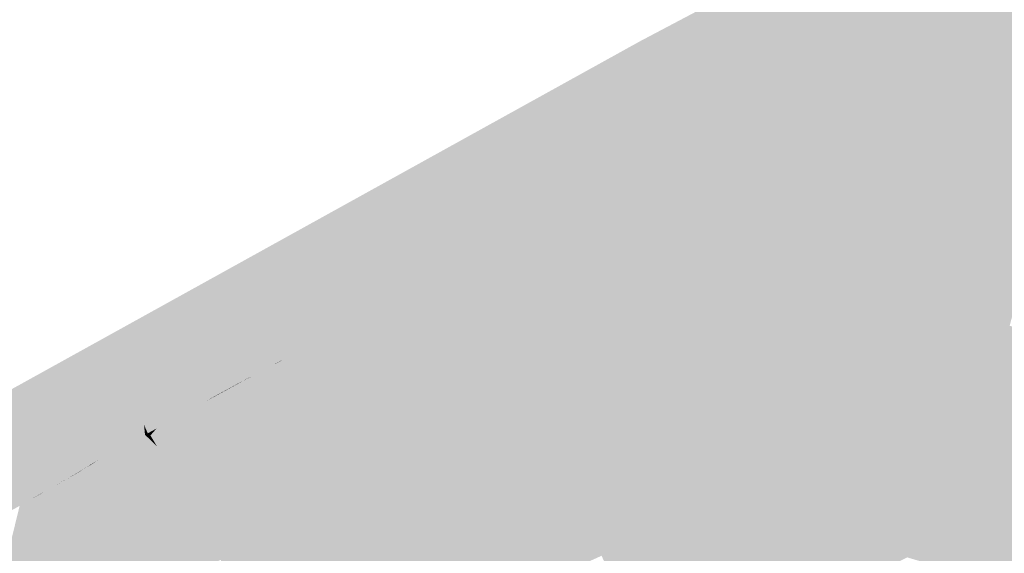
# Model space of a CAD drawing. Header units: metres. Extents: x 164696 to 183842, y 382615 to 387356.
# Tile 507 of 656: x 182659.77 to 182662.96, y 386623.03 to 386624.76. Entities that reach past the tile are written whole.
import ezdxf

# ---------------------------------------------------------------- set-up
doc = ezdxf.new("R2010")
doc.units = ezdxf.units.M
doc.layers.add('C3D-SURFACE_TINSURFACE', color=7, linetype='Continuous')

msp = doc.modelspace()

# ---------------------------------------------------------------- linework, layer by layer
at = {"layer": 'C3D-SURFACE_TINSURFACE', "color": 11, "linetype": 'Continuous', "lineweight": -3, "true_color": 0xff8585}
for points in [[(182661.7804, 386624.6863), (182662.8231, 386624.8539), (182663.5514, 386625.6219)], [(182662.9722, 386624.9348), (182662.9181, 386624.5036), (182663.0094, 386624.955)], [(182663.0106, 386624.4157), (182663.0094, 386624.955), (182662.9181, 386624.5036)], [(182662.9349, 386624.9146), (182662.8976, 386624.8943), (182662.9181, 386624.5036)], [(182662.9349, 386624.9146), (182662.9181, 386624.5036), (182662.9722, 386624.9348)], [(182662.9181, 386624.5036), (182662.8604, 386624.8741), (182662.8231, 386624.8539)], [(182662.9181, 386624.5036), (182662.8976, 386624.8943), (182662.8604, 386624.8741)], [(182661.7804, 386624.6863), (182662.7858, 386624.8337), (182662.8231, 386624.8539)], [(182662.7858, 386624.8337), (182662.9181, 386624.5036), (182662.8231, 386624.8539)], [(182661.7804, 386624.6863), (182662.7485, 386624.8134), (182662.7858, 386624.8337)], [(182661.7804, 386624.6863), (182662.7113, 386624.7932), (182662.7485, 386624.8134)], [(182662.7485, 386624.8134), (182662.7113, 386624.7932), (182662.9181, 386624.5036)], [(182662.7485, 386624.8134), (182662.9181, 386624.5036), (182662.7858, 386624.8337)], [(182661.7804, 386624.6863), (182662.6741, 386624.773), (182662.7113, 386624.7932)], [(182662.6741, 386624.773), (182662.9181, 386624.5036), (182662.7113, 386624.7932)], [(182661.7804, 386624.6863), (182662.6368, 386624.7516), (182662.6741, 386624.773)], [(182661.7804, 386624.6863), (182662.5995, 386624.7314), (182662.6368, 386624.7516)], [(182662.5995, 386624.7314), (182662.9181, 386624.5036), (182662.6368, 386624.7516)], [(182662.6368, 386624.7516), (182662.9181, 386624.5036), (182662.6741, 386624.773)], [(182661.7804, 386624.6863), (182662.5622, 386624.7112), (182662.5995, 386624.7314)], [(182662.5622, 386624.7112), (182662.9181, 386624.5036), (182662.5995, 386624.7314)], [(182661.7804, 386624.6863), (182658.3484, 386622.7848), (182660.0549, 386623.6641)], [(182661.7804, 386624.6863), (182660.0549, 386623.6641), (182661.0717, 386623.8987)], [(182661.7804, 386624.6863), (182661.0717, 386623.8987), (182661.109, 386623.9189)], [(182661.7804, 386624.6863), (182661.109, 386623.9189), (182661.1462, 386623.9391)], [(182661.7804, 386624.6863), (182661.1462, 386623.9391), (182661.1835, 386623.9593)], [(182661.7804, 386624.6863), (182661.1835, 386623.9593), (182661.2208, 386623.9796)], [(182661.7804, 386624.6863), (182661.2208, 386623.9796), (182661.258, 386623.9998)], [(182661.7804, 386624.6863), (182661.258, 386623.9998), (182661.2953, 386624.02)], [(182661.7804, 386624.6863), (182661.2953, 386624.02), (182661.3326, 386624.0403)], [(182661.7804, 386624.6863), (182661.3326, 386624.0403), (182661.3698, 386624.0605)], [(182661.7804, 386624.6863), (182661.3698, 386624.0605), (182661.4071, 386624.0807)], [(182661.7804, 386624.6863), (182661.4071, 386624.0807), (182661.4443, 386624.101)], [(182661.7804, 386624.6863), (182661.4443, 386624.101), (182661.4816, 386624.1223)], [(182661.7804, 386624.6863), (182661.4816, 386624.1223), (182661.5189, 386624.1425)], [(182661.7804, 386624.6863), (182661.5189, 386624.1425), (182661.5562, 386624.1628)], [(182661.7804, 386624.6863), (182661.5562, 386624.1628), (182661.5934, 386624.183)], [(182661.7804, 386624.6863), (182661.5934, 386624.183), (182661.6306, 386624.2032)], [(182661.7804, 386624.6863), (182661.6306, 386624.2032), (182661.8021, 386624.6376)], [(182661.7804, 386624.6863), (182662.525, 386624.6909), (182662.5622, 386624.7112)], [(182661.7804, 386624.6863), (182662.4877, 386624.6707), (182662.525, 386624.6909)], [(182661.7804, 386624.6863), (182661.8021, 386624.6376), (182662.2269, 386624.528)], [(182661.7804, 386624.6863), (182662.2269, 386624.528), (182662.2641, 386624.5493)], [(182661.7804, 386624.6863), (182662.2641, 386624.5493), (182662.3014, 386624.5696)], [(182661.7804, 386624.6863), (182662.3014, 386624.5696), (182662.3387, 386624.5898)], [(182661.7804, 386624.6863), (182662.3387, 386624.5898), (182662.3759, 386624.61)], [(182661.7804, 386624.6863), (182662.3759, 386624.61), (182662.4132, 386624.6303)], [(182661.7804, 386624.6863), (182662.4132, 386624.6303), (182662.4504, 386624.6505)], [(182661.7804, 386624.6863), (182662.4504, 386624.6505), (182662.4877, 386624.6707)], [(182662.4877, 386624.6707), (182662.9181, 386624.5036), (182662.525, 386624.6909)], [(182662.5622, 386624.7112), (182662.525, 386624.6909), (182662.9181, 386624.5036)], [(182662.4877, 386624.6707), (182662.4504, 386624.6505), (182662.9181, 386624.5036)], [(182661.8021, 386624.6376), (182661.6306, 386624.2032), (182661.6679, 386624.2234)], [(182661.8021, 386624.6376), (182661.6679, 386624.2234), (182661.7052, 386624.2437)], [(182661.8021, 386624.6376), (182661.7052, 386624.2437), (182661.836, 386624.577)], [(182661.8021, 386624.6376), (182661.836, 386624.577), (182662.1896, 386624.5078)], [(182661.8021, 386624.6376), (182662.1896, 386624.5078), (182662.2269, 386624.528)], [(182662.9299, 386624.4777), (182662.4132, 386624.6303), (182662.3759, 386624.61)], [(182662.4132, 386624.6303), (182662.9299, 386624.4777), (182662.4504, 386624.6505)], [(182662.4504, 386624.6505), (182662.924, 386624.4907), (182662.9181, 386624.5036)], [(182662.4504, 386624.6505), (182662.9299, 386624.4777), (182662.924, 386624.4907)], [(182662.1618, 386623.9256), (182662.3387, 386624.5898), (182662.3014, 386624.5696)], [(182662.1618, 386623.9256), (182662.9299, 386624.4777), (182662.3387, 386624.5898)], [(182662.9299, 386624.4777), (182662.3759, 386624.61), (182662.3387, 386624.5898)], [(182661.836, 386624.577), (182661.7052, 386624.2437), (182661.7425, 386624.2639)], [(182661.836, 386624.577), (182661.7425, 386624.2639), (182661.7797, 386624.2841)], [(182661.8638, 386624.5241), (182661.836, 386624.577), (182661.7797, 386624.2841)], [(182661.8497, 386624.5559), (182662.1524, 386624.4875), (182661.836, 386624.577)], [(182661.836, 386624.577), (182662.1524, 386624.4875), (182662.1896, 386624.5078)], [(182661.8497, 386624.5559), (182661.836, 386624.577), (182661.8638, 386624.5241)], [(182661.8497, 386624.5559), (182661.8638, 386624.5241), (182662.1151, 386624.4673)], [(182661.8497, 386624.5559), (182662.1151, 386624.4673), (182662.1524, 386624.4875)], [(182662.1307, 386623.9781), (182662.3014, 386624.5696), (182662.2641, 386624.5493)], [(182662.1307, 386623.9781), (182662.1618, 386623.9256), (182662.3014, 386624.5696)], [(182661.8778, 386624.4923), (182661.8638, 386624.5241), (182661.7797, 386624.2841)], [(182661.8638, 386624.5241), (182661.8778, 386624.4923), (182662.0778, 386624.4471)], [(182661.8638, 386624.5241), (182662.0778, 386624.4471), (182662.1151, 386624.4673)], [(182662.0619, 386624.1026), (182662.2269, 386624.528), (182662.1896, 386624.5078)], [(182662.0619, 386624.1026), (182662.0963, 386624.0404), (182662.2269, 386624.528)], [(182662.0963, 386624.0404), (182662.2641, 386624.5493), (182662.2269, 386624.528)], [(182662.1307, 386623.9781), (182662.2641, 386624.5493), (182662.0963, 386624.0404)], [(182661.8778, 386624.4923), (182661.7797, 386624.2841), (182661.817, 386624.3044)], [(182661.8778, 386624.4923), (182661.817, 386624.3044), (182661.8919, 386624.4606)], [(182661.8778, 386624.4923), (182661.8919, 386624.4606), (182662.0406, 386624.4268)], [(182661.8778, 386624.4923), (182662.0406, 386624.4268), (182662.0778, 386624.4471)], [(182662.0619, 386624.1026), (182662.1896, 386624.5078), (182662.1524, 386624.4875)], [(182663.0106, 386624.4157), (182662.9181, 386624.5036), (182662.924, 386624.4907)], [(182661.8919, 386624.4606), (182661.817, 386624.3044), (182661.8543, 386624.3257)], [(182661.9055, 386624.4175), (182661.8919, 386624.4606), (182661.8543, 386624.3257)], [(182661.8919, 386624.4606), (182661.9055, 386624.4175), (182662.0033, 386624.4066)], [(182661.8919, 386624.4606), (182662.0033, 386624.4066), (182662.0406, 386624.4268)], [(182662.0092, 386624.1922), (182662.1151, 386624.4673), (182662.0778, 386624.4471)], [(182662.0092, 386624.1922), (182662.0258, 386624.1625), (182662.1151, 386624.4673)], [(182662.0258, 386624.1625), (182662.0424, 386624.1328), (182662.1151, 386624.4673)], [(182662.0424, 386624.1328), (182662.1524, 386624.4875), (182662.1151, 386624.4673)], [(182662.0424, 386624.1328), (182662.0619, 386624.1026), (182662.1524, 386624.4875)], [(182662.1618, 386623.9256), (182662.1761, 386623.8984), (182662.9299, 386624.4777)], [(182662.1761, 386623.8984), (182663.0427, 386624.3182), (182662.9299, 386624.4777)], [(182663.0106, 386624.4157), (182662.924, 386624.4907), (182662.9299, 386624.4777)], [(182663.0427, 386624.3182), (182663.0312, 386624.3452), (182662.9299, 386624.4777)], [(182663.0312, 386624.3452), (182663.0106, 386624.4157), (182662.9299, 386624.4777)], [(182661.9925, 386624.2218), (182662.0778, 386624.4471), (182662.0406, 386624.4268)], [(182662.0092, 386624.1922), (182662.0778, 386624.4471), (182661.9925, 386624.2218)], [(182661.9055, 386624.4175), (182661.8543, 386624.3257), (182661.8915, 386624.3459)], [(182661.9055, 386624.4175), (182661.8915, 386624.3459), (182661.9287, 386624.3662)], [(182661.9055, 386624.4175), (182661.9287, 386624.3662), (182661.966, 386624.3864)], [(182661.9055, 386624.4175), (182661.966, 386624.3864), (182662.0033, 386624.4066)], [(182661.9593, 386624.2812), (182662.0033, 386624.4066), (182661.966, 386624.3864)], [(182661.9593, 386624.2812), (182661.9759, 386624.2515), (182662.0033, 386624.4066)], [(182661.9759, 386624.2515), (182662.0406, 386624.4268), (182662.0033, 386624.4066)], [(182661.9925, 386624.2218), (182662.0406, 386624.4268), (182661.9759, 386624.2515)], [(182661.9379, 386624.344), (182661.9287, 386624.3662), (182661.8915, 386624.3459)], [(182661.9379, 386624.344), (182661.966, 386624.3864), (182661.9287, 386624.3662)], [(182661.9379, 386624.344), (182661.9593, 386624.2812), (182661.966, 386624.3864)], [(182661.9593, 386624.2812), (182661.8915, 386624.3459), (182661.8543, 386624.3257)], [(182661.9593, 386624.2812), (182661.9379, 386624.344), (182661.8915, 386624.3459)], [(182661.9759, 386624.2515), (182661.817, 386624.3044), (182661.7797, 386624.2841)], [(182661.9593, 386624.2812), (182661.8543, 386624.3257), (182661.817, 386624.3044)], [(182661.9759, 386624.2515), (182661.9593, 386624.2812), (182661.817, 386624.3044)], [(182662.1761, 386623.8984), (182663.0543, 386624.2912), (182663.0427, 386624.3182)], [(182662.0092, 386624.1922), (182661.7797, 386624.2841), (182661.7425, 386624.2639)], [(182661.9925, 386624.2218), (182661.9759, 386624.2515), (182661.7797, 386624.2841)], [(182662.0092, 386624.1922), (182661.9925, 386624.2218), (182661.7797, 386624.2841)], [(182662.1761, 386623.8984), (182662.828, 386623.6824), (182663.0543, 386624.2912)], [(182662.8653, 386623.7026), (182663.0543, 386624.2912), (182662.828, 386623.6824)], [(182662.8653, 386623.7026), (182663.0658, 386624.2642), (182663.0543, 386624.2912)], [(182662.0424, 386624.1328), (182661.7052, 386624.2437), (182661.6679, 386624.2234)], [(182662.0258, 386624.1625), (182661.7425, 386624.2639), (182661.7052, 386624.2437)], [(182662.0424, 386624.1328), (182662.0258, 386624.1625), (182661.7052, 386624.2437)], [(182662.0258, 386624.1625), (182662.0092, 386624.1922), (182661.7425, 386624.2639)], [(182662.9026, 386623.724), (182663.0658, 386624.2642), (182662.8653, 386623.7026)], [(182662.9026, 386623.724), (182663.0946, 386624.2027), (182663.0658, 386624.2642)], [(182662.0619, 386624.1026), (182661.6679, 386624.2234), (182661.6306, 386624.2032)], [(182662.0424, 386624.1328), (182661.6679, 386624.2234), (182662.0619, 386624.1026)], [(182662.0963, 386624.0404), (182661.5934, 386624.183), (182661.5562, 386624.1628)], [(182662.0963, 386624.0404), (182661.6306, 386624.2032), (182661.5934, 386624.183)], [(182662.0963, 386624.0404), (182662.0619, 386624.1026), (182661.6306, 386624.2032)], [(182662.9399, 386623.7442), (182663.0946, 386624.2027), (182662.9026, 386623.724)], [(182662.9772, 386623.7644), (182663.0946, 386624.2027), (182662.9399, 386623.7442)], [(182661.3641, 386623.611), (182661.5562, 386624.1628), (182661.5189, 386624.1425)], [(182661.3641, 386623.611), (182662.1307, 386623.9781), (182661.5562, 386624.1628)], [(182661.3641, 386623.611), (182661.5189, 386624.1425), (182661.4816, 386624.1223)], [(182662.1307, 386623.9781), (182662.0963, 386624.0404), (182661.5562, 386624.1628)], [(182661.3641, 386623.611), (182661.4816, 386624.1223), (182661.4443, 386624.101)], [(182661.3641, 386623.611), (182661.4443, 386624.101), (182661.4071, 386624.0807)], [(182661.3641, 386623.611), (182661.4071, 386624.0807), (182661.3698, 386624.0605)], [(182661.3641, 386623.611), (182661.3698, 386624.0605), (182661.3326, 386624.0403)], [(182661.3641, 386623.611), (182661.2953, 386624.02), (182661.258, 386623.9998)], [(182661.3641, 386623.611), (182661.3326, 386624.0403), (182661.2953, 386624.02)], [(182661.3641, 386623.611), (182661.258, 386623.9998), (182661.2208, 386623.9796)], [(182661.3641, 386623.611), (182661.1835, 386623.9593), (182661.1462, 386623.9391)], [(182661.3641, 386623.611), (182661.2208, 386623.9796), (182661.1835, 386623.9593)], [(182661.3641, 386623.611), (182661.4195, 386623.4976), (182662.1307, 386623.9781)], [(182662.1307, 386623.9781), (182661.4195, 386623.4976), (182662.1618, 386623.9256)], [(182661.3641, 386623.611), (182661.109, 386623.9189), (182661.0717, 386623.8987)], [(182661.3641, 386623.611), (182661.1462, 386623.9391), (182661.109, 386623.9189)], [(182662.1618, 386623.9256), (182661.4195, 386623.4976), (182662.1761, 386623.8984)], [(182660.0549, 386623.6641), (182661.0345, 386623.8773), (182661.0717, 386623.8987)], [(182661.3641, 386623.611), (182661.0717, 386623.8987), (182661.0345, 386623.8773)], [(182662.1761, 386623.8984), (182661.4195, 386623.4976), (182662.1904, 386623.8713)], [(182662.1761, 386623.8984), (182662.1904, 386623.8713), (182662.828, 386623.6824)], [(182660.0549, 386623.6641), (182660.9972, 386623.8571), (182661.0345, 386623.8773)], [(182660.0549, 386623.6641), (182660.9599, 386623.8369), (182660.9972, 386623.8571)], [(182661.3641, 386623.611), (182660.9972, 386623.8571), (182660.9599, 386623.8369)], [(182661.3641, 386623.611), (182661.0345, 386623.8773), (182660.9972, 386623.8571)], [(182662.1904, 386623.8713), (182661.4195, 386623.4976), (182661.4816, 386623.3969)], [(182662.1904, 386623.8713), (182661.4816, 386623.3969), (182662.2046, 386623.8441)], [(182662.1904, 386623.8713), (182662.7908, 386623.6622), (182662.828, 386623.6824)], [(182662.1904, 386623.8713), (182662.2046, 386623.8441), (182662.7908, 386623.6622)], [(182660.0549, 386623.6641), (182660.9227, 386623.8166), (182660.9599, 386623.8369)], [(182661.3641, 386623.611), (182660.9599, 386623.8369), (182660.9227, 386623.8166)], [(182662.2046, 386623.8441), (182661.4816, 386623.3969), (182662.2189, 386623.817)], [(182662.2046, 386623.8441), (182662.2189, 386623.817), (182662.7908, 386623.6622)], [(182660.0549, 386623.6641), (182660.8854, 386623.7964), (182660.9227, 386623.8166)], [(182660.0549, 386623.6641), (182660.8481, 386623.7762), (182660.8854, 386623.7964)], [(182661.3682, 386623.5675), (182660.8854, 386623.7964), (182660.8481, 386623.7762)], [(182661.3682, 386623.5675), (182660.9227, 386623.8166), (182660.8854, 386623.7964)], [(182661.3641, 386623.611), (182660.9227, 386623.8166), (182661.3682, 386623.5675)], [(182662.2189, 386623.817), (182661.4816, 386623.3969), (182662.0452, 386623.2565)], [(182662.2332, 386623.7898), (182662.2189, 386623.817), (182662.0452, 386623.2565)], [(182662.2189, 386623.817), (182662.7535, 386623.642), (182662.7908, 386623.6622)], [(182662.2189, 386623.817), (182662.2332, 386623.7898), (182662.7535, 386623.642)], [(182660.0549, 386623.6641), (182660.8108, 386623.7559), (182660.8481, 386623.7762)], [(182661.3769, 386623.5388), (182660.8481, 386623.7762), (182660.8108, 386623.7559)], [(182661.3769, 386623.5388), (182661.3682, 386623.5675), (182660.8481, 386623.7762)], [(182662.2332, 386623.7898), (182662.0452, 386623.2565), (182662.0824, 386623.2767)], [(182662.2332, 386623.7898), (182662.0824, 386623.2767), (182662.2474, 386623.7627)], [(182662.2474, 386623.7627), (182662.0824, 386623.2767), (182662.1197, 386623.2969)], [(182662.2474, 386623.7627), (182662.1197, 386623.2969), (182662.2644, 386623.7301)], [(182662.2332, 386623.7898), (182662.7162, 386623.6217), (182662.7535, 386623.642)], [(182662.2332, 386623.7898), (182662.2474, 386623.7627), (182662.7162, 386623.6217)], [(182662.2474, 386623.7627), (182662.6789, 386623.6015), (182662.7162, 386623.6217)], [(182662.6789, 386623.6015), (182662.2474, 386623.7627), (182662.2644, 386623.7301)], [(182662.9772, 386623.7644), (182662.9399, 386623.7442), (182663.4326, 386623.612)], [(182660.0549, 386623.6641), (182660.7736, 386623.7357), (182660.8108, 386623.7559)], [(182660.0549, 386623.6641), (182660.7364, 386623.7155), (182660.7736, 386623.7357)], [(182661.3769, 386623.5388), (182660.7736, 386623.7357), (182660.7364, 386623.7155)], [(182661.3769, 386623.5388), (182660.8108, 386623.7559), (182660.7736, 386623.7357)], [(182662.2644, 386623.7301), (182662.1197, 386623.2969), (182662.157, 386623.3172)], [(182662.2897, 386623.6819), (182662.2644, 386623.7301), (182662.157, 386623.3172)], [(182662.6789, 386623.6015), (182662.2644, 386623.7301), (182662.6417, 386623.5813)], [(182662.2897, 386623.6819), (182662.6417, 386623.5813), (182662.2644, 386623.7301)], [(182662.9399, 386623.7442), (182662.9026, 386623.724), (182663.4326, 386623.612)], [(182660.0549, 386623.6641), (182660.6991, 386623.6953), (182660.7364, 386623.7155)], [(182660.0549, 386623.6641), (182660.6618, 386623.675), (182660.6991, 386623.6953)], [(182661.3769, 386623.5388), (182660.6991, 386623.6953), (182660.6618, 386623.675)], [(182661.3769, 386623.5388), (182660.7364, 386623.7155), (182660.6991, 386623.6953)], [(182662.8653, 386623.7026), (182662.828, 386623.6824), (182663.2865, 386622.8872)], [(182662.9026, 386623.724), (182662.8653, 386623.7026), (182663.4326, 386623.612)], [(182662.8653, 386623.7026), (182663.2865, 386622.8872), (182663.3238, 386622.9075)], [(182662.8653, 386623.7026), (182663.3238, 386622.9075), (182663.4755, 386623.5487)], [(182662.8653, 386623.7026), (182663.4755, 386623.5487), (182663.4326, 386623.612)], [(182659.324, 386622.9379), (182660.0549, 386623.6641), (182658.3484, 386622.7848)], [(182659.324, 386622.9379), (182659.3617, 386622.957), (182660.0549, 386623.6641)], [(182659.3617, 386622.957), (182659.3993, 386622.9761), (182660.0549, 386623.6641)], [(182659.3993, 386622.9761), (182659.437, 386622.9964), (182660.0549, 386623.6641)], [(182659.437, 386622.9964), (182659.4582, 386623.0067), (182660.0549, 386623.6641)], [(182659.5127, 386623.0346), (182660.0549, 386623.6641), (182659.4582, 386623.0067)], [(182659.5127, 386623.0346), (182659.5498, 386623.0548), (182660.0549, 386623.6641)], [(182659.5498, 386623.0548), (182659.5869, 386623.0762), (182660.0549, 386623.6641)], [(182659.6239, 386623.0964), (182660.0549, 386623.6641), (182659.5869, 386623.0762)], [(182660.0549, 386623.6641), (182659.6239, 386623.0964), (182659.6568, 386623.1144)], [(182659.6609, 386623.1166), (182660.0549, 386623.6641), (182659.6568, 386623.1144)], [(182659.698, 386623.138), (182660.0549, 386623.6641), (182659.6609, 386623.1166)], [(182659.698, 386623.138), (182659.7169, 386623.1499), (182660.0549, 386623.6641)], [(182659.7341, 386623.1604), (182660.0549, 386623.6641), (182659.7169, 386623.1499)], [(182659.7341, 386623.1604), (182659.7571, 386623.1727), (182660.0549, 386623.6641)], [(182659.771, 386623.1806), (182660.0549, 386623.6641), (182659.7571, 386623.1727)], [(182660.0549, 386623.6641), (182659.771, 386623.1806), (182659.7973, 386623.1955)], [(182660.0549, 386623.6641), (182659.7973, 386623.1955), (182659.8079, 386623.202)], [(182659.8448, 386623.2233), (182660.0549, 386623.6641), (182659.8079, 386623.202)], [(182660.0549, 386623.6641), (182659.8448, 386623.2233), (182659.8776, 386623.2412)], [(182659.8817, 386623.2436), (182660.0549, 386623.6641), (182659.8776, 386623.2412)], [(182659.8817, 386623.2436), (182659.9186, 386623.2649), (182660.0549, 386623.6641)], [(182660.0549, 386623.6641), (182659.9186, 386623.2649), (182659.9555, 386623.2862)], [(182660.0725, 386623.6213), (182660.0549, 386623.6641), (182659.9555, 386623.2862)], [(182660.0549, 386623.6641), (182660.6245, 386623.6548), (182660.6618, 386623.675)], [(182660.4938, 386623.5848), (182660.0549, 386623.6641), (182660.4745, 386623.575)], [(182660.4938, 386623.5848), (182660.5118, 386623.5952), (182660.0549, 386623.6641)], [(182660.5287, 386623.6036), (182660.0549, 386623.6641), (182660.5118, 386623.5952)], [(182660.5287, 386623.6036), (182660.5494, 386623.6143), (182660.0549, 386623.6641)], [(182660.5696, 386623.6252), (182660.0549, 386623.6641), (182660.5494, 386623.6143)], [(182660.5696, 386623.6252), (182660.5869, 386623.6346), (182660.0549, 386623.6641)], [(182660.0725, 386623.6213), (182660.4, 386623.5345), (182660.0549, 386623.6641)], [(182660.0549, 386623.6641), (182660.4, 386623.5345), (182660.4373, 386623.5548)], [(182660.0549, 386623.6641), (182660.4373, 386623.5548), (182660.4745, 386623.575)], [(182660.0549, 386623.6641), (182660.5869, 386623.6346), (182660.6245, 386623.6548)], [(182660.422, 386623.0056), (182660.6618, 386623.675), (182660.6245, 386623.6548)], [(182660.422, 386623.0056), (182660.4396, 386622.967), (182660.6618, 386623.675)], [(182661.3769, 386623.5388), (182660.6618, 386623.675), (182660.4396, 386622.967)], [(182662.2897, 386623.6819), (182662.157, 386623.3172), (182662.1942, 386623.3374)], [(182662.3151, 386623.6336), (182662.2897, 386623.6819), (182662.1942, 386623.3374)], [(182662.2897, 386623.6819), (182662.6043, 386623.561), (182662.6417, 386623.5813)], [(182662.2897, 386623.6819), (182662.3151, 386623.6336), (182662.6043, 386623.561)], [(182662.627, 386623.0472), (182663.2493, 386622.867), (182662.828, 386623.6824)], [(182662.627, 386623.0472), (182662.828, 386623.6824), (182662.7908, 386623.6622)], [(182662.828, 386623.6824), (182663.2493, 386622.867), (182663.2865, 386622.8872)], [(182660.5696, 386623.6252), (182660.3867, 386623.0828), (182660.5869, 386623.6346)], [(182660.3867, 386623.0828), (182660.4043, 386623.0442), (182660.5869, 386623.6346)], [(182660.6106, 386623.6467), (182660.4043, 386623.0442), (182660.422, 386623.0056)], [(182660.6106, 386623.6467), (182660.5869, 386623.6346), (182660.4043, 386623.0442)], [(182660.6106, 386623.6467), (182660.422, 386623.0056), (182660.6245, 386623.6548)], [(182660.6106, 386623.6467), (182660.6245, 386623.6548), (182660.5869, 386623.6346)], [(182662.3151, 386623.6336), (182662.1942, 386623.3374), (182662.2315, 386623.3576)], [(182662.3151, 386623.6336), (182662.2315, 386623.3576), (182662.2688, 386623.3779)], [(182662.3151, 386623.6336), (182662.2688, 386623.3779), (182662.3404, 386623.5854)], [(182662.3151, 386623.6336), (182662.567, 386623.5408), (182662.6043, 386623.561)], [(182662.3151, 386623.6336), (182662.3404, 386623.5854), (182662.567, 386623.5408)], [(182662.609, 386623.0808), (182662.7535, 386623.642), (182662.5911, 386623.1144)], [(182662.7162, 386623.6217), (182662.5911, 386623.1144), (182662.7535, 386623.642)], [(182662.627, 386623.0472), (182662.7908, 386623.6622), (182662.609, 386623.0808)], [(182662.609, 386623.0808), (182662.7908, 386623.6622), (182662.7535, 386623.642)], [(182660.0725, 386623.6213), (182659.9555, 386623.2862), (182660, 386623.314)], [(182660.0725, 386623.6213), (182660, 386623.314), (182660.0901, 386623.5785)], [(182660.0725, 386623.6213), (182660.0901, 386623.5785), (182660.3458, 386623.5042)], [(182660.0725, 386623.6213), (182660.3458, 386623.5042), (182660.3627, 386623.5132)], [(182660.0725, 386623.6213), (182660.3627, 386623.5132), (182660.3754, 386623.5203)], [(182660.0725, 386623.6213), (182660.3754, 386623.5203), (182660.4, 386623.5345)], [(182660.4938, 386623.5848), (182660.3692, 386623.1156), (182660.5287, 386623.6036)], [(182660.5287, 386623.6036), (182660.3692, 386623.1156), (182660.3867, 386623.0828)], [(182660.5696, 386623.6252), (182660.5494, 386623.6143), (182660.3867, 386623.0828)], [(182660.5287, 386623.6036), (182660.3867, 386623.0828), (182660.5494, 386623.6143)], [(182660.4938, 386623.5848), (182660.5287, 386623.6036), (182660.5118, 386623.5952)], [(182661.3641, 386623.611), (182661.3682, 386623.5675), (182661.4195, 386623.4976)], [(182662.6789, 386623.6015), (182662.5545, 386623.1815), (182662.5731, 386623.148)], [(182662.6789, 386623.6015), (182662.6417, 386623.5813), (182662.5545, 386623.1815)], [(182662.7162, 386623.6217), (182662.5731, 386623.148), (182662.5911, 386623.1144)], [(182662.6789, 386623.6015), (182662.5731, 386623.148), (182662.7162, 386623.6217)], [(182660.0901, 386623.5785), (182660, 386623.314), (182660.1003, 386623.5485)], [(182660.3162, 386623.4881), (182660.0901, 386623.5785), (182660.1003, 386623.5485)], [(182660.3162, 386623.4881), (182660.3255, 386623.493), (182660.0901, 386623.5785)], [(182660.3458, 386623.5042), (182660.0901, 386623.5785), (182660.3255, 386623.493)], [(182660.4642, 386623.5687), (182660.3466, 386623.1556), (182660.4938, 386623.5848)], [(182660.4938, 386623.5848), (182660.3466, 386623.1556), (182660.3692, 386623.1156)], [(182660.4642, 386623.5687), (182660.4346, 386623.5526), (182660.3466, 386623.1556)], [(182660.4642, 386623.5687), (182660.4373, 386623.5548), (182660.4346, 386623.5526)], [(182660.4642, 386623.5687), (182660.4745, 386623.575), (182660.4373, 386623.5548)], [(182660.4642, 386623.5687), (182660.4938, 386623.5848), (182660.4745, 386623.575)], [(182661.4195, 386623.4976), (182661.3682, 386623.5675), (182661.3769, 386623.5388)], [(182662.3061, 386623.3992), (182662.3404, 386623.5854), (182662.2688, 386623.3779)], [(182662.3061, 386623.3992), (182662.3601, 386623.5473), (182662.3404, 386623.5854)], [(182662.3404, 386623.5854), (182662.5298, 386623.5206), (182662.567, 386623.5408)], [(182662.3404, 386623.5854), (182662.3601, 386623.5473), (182662.5298, 386623.5206)], [(182662.6417, 386623.5813), (182662.534, 386623.219), (182662.5545, 386623.1815)], [(182662.6417, 386623.5813), (182662.6043, 386623.561), (182662.534, 386623.219)], [(182660.028, 386623.33), (182660.1003, 386623.5485), (182660, 386623.314)], [(182660.028, 386623.33), (182660.0372, 386623.3343), (182660.1003, 386623.5485)], [(182660.0652, 386623.3502), (182660.1003, 386623.5485), (182660.0372, 386623.3343)], [(182660.0652, 386623.3502), (182660.1251, 386623.5094), (182660.1003, 386623.5485)], [(182660.3162, 386623.4881), (182660.1003, 386623.5485), (182660.2881, 386623.4727)], [(182660.1003, 386623.5485), (182660.1251, 386623.5094), (182660.2881, 386623.4727)], [(182660.3754, 386623.5203), (182660.3014, 386623.2354), (182660.405, 386623.5364)], [(182660.405, 386623.5364), (182660.3014, 386623.2354), (182660.324, 386623.1955)], [(182660.405, 386623.5364), (182660.324, 386623.1955), (182660.4346, 386623.5526)], [(182660.4346, 386623.5526), (182660.324, 386623.1955), (182660.3466, 386623.1556)], [(182660.3754, 386623.5203), (182660.405, 386623.5364), (182660.4, 386623.5345)], [(182660.405, 386623.5364), (182660.4373, 386623.5548), (182660.4, 386623.5345)], [(182660.405, 386623.5364), (182660.4346, 386623.5526), (182660.4373, 386623.5548)], [(182661.3769, 386623.5388), (182660.4396, 386622.967), (182660.4573, 386622.9284)], [(182661.4477, 386623.4393), (182661.3769, 386623.5388), (182660.4573, 386622.9284)], [(182661.4477, 386623.4393), (182661.4336, 386623.4685), (182661.3769, 386623.5388)], [(182661.4336, 386623.4685), (182661.4195, 386623.4976), (182661.3769, 386623.5388)], [(182662.3434, 386623.4194), (182662.3601, 386623.5473), (182662.3061, 386623.3992)], [(182662.3434, 386623.4194), (182662.383, 386623.5034), (182662.3601, 386623.5473)], [(182662.3601, 386623.5473), (182662.4925, 386623.5003), (182662.5298, 386623.5206)], [(182662.3601, 386623.5473), (182662.383, 386623.5034), (182662.4925, 386623.5003)], [(182662.4932, 386623.294), (182662.5136, 386623.2565), (182662.567, 386623.5408)], [(182662.4932, 386623.294), (182662.567, 386623.5408), (182662.5298, 386623.5206)], [(182662.6043, 386623.561), (182662.5136, 386623.2565), (182662.534, 386623.219)], [(182662.6043, 386623.561), (182662.567, 386623.5408), (182662.5136, 386623.2565)], [(182660.0652, 386623.3502), (182660.0743, 386623.3547), (182660.1251, 386623.5094)], [(182660.0743, 386623.3547), (182660.1025, 386623.3705), (182660.1251, 386623.5094)], [(182660.1115, 386623.375), (182660.1251, 386623.5094), (182660.1025, 386623.3705)], [(182660.1115, 386623.375), (182660.15, 386623.4703), (182660.1251, 386623.5094)], [(182660.2571, 386623.4559), (182660.1251, 386623.5094), (182660.15, 386623.4703)], [(182660.2866, 386623.472), (182660.1251, 386623.5094), (182660.2571, 386623.4559)], [(182660.2866, 386623.472), (182660.2881, 386623.4727), (182660.1251, 386623.5094)], [(182660.3458, 386623.5042), (182660.2788, 386623.2754), (182660.3627, 386623.5132)], [(182660.2788, 386623.2754), (182660.3014, 386623.2354), (182660.3627, 386623.5132)], [(182660.3458, 386623.5042), (182660.3255, 386623.493), (182660.2788, 386623.2754)], [(182660.3754, 386623.5203), (182660.3627, 386623.5132), (182660.3014, 386623.2354)], [(182662.3807, 386623.4397), (182662.383, 386623.5034), (182662.3434, 386623.4194)], [(182662.3807, 386623.4397), (182662.4059, 386623.4596), (182662.383, 386623.5034)], [(182662.4552, 386623.4801), (182662.4925, 386623.5003), (182662.383, 386623.5034)], [(182662.4179, 386623.4599), (182662.4552, 386623.4801), (182662.383, 386623.5034)], [(182662.4179, 386623.4599), (182662.383, 386623.5034), (182662.4059, 386623.4596)], [(182662.4728, 386623.3315), (182662.4932, 386623.294), (182662.5298, 386623.5206)], [(182662.4728, 386623.3315), (182662.5298, 386623.5206), (182662.4925, 386623.5003)], [(182660.2866, 386623.472), (182660.2358, 386623.3395), (182660.2881, 386623.4727)], [(182660.2358, 386623.3395), (182660.2565, 386623.3049), (182660.2881, 386623.4727)], [(182660.2866, 386623.472), (182660.2571, 386623.4559), (182660.2358, 386623.3395)], [(182660.3162, 386623.4881), (182660.2565, 386623.3049), (182660.2788, 386623.2754)], [(182660.3162, 386623.4881), (182660.2881, 386623.4727), (182660.2565, 386623.3049)], [(182660.3162, 386623.4881), (182660.2788, 386623.2754), (182660.3255, 386623.493)], [(182661.4816, 386623.3969), (182661.4195, 386623.4976), (182661.4336, 386623.4685)], [(182662.4179, 386623.4599), (182662.4288, 386623.4157), (182662.4552, 386623.4801)], [(182662.4552, 386623.4801), (182662.4288, 386623.4157), (182662.4517, 386623.3718)], [(182662.4728, 386623.3315), (182662.4925, 386623.5003), (182662.4517, 386623.3718)], [(182662.4552, 386623.4801), (182662.4517, 386623.3718), (182662.4925, 386623.5003)], [(182660.1115, 386623.375), (182660.1397, 386623.3907), (182660.15, 386623.4703)], [(182660.1487, 386623.3953), (182660.15, 386623.4703), (182660.1397, 386623.3907)], [(182660.1487, 386623.3953), (182660.1738, 386623.4433), (182660.15, 386623.4703)], [(182660.1487, 386623.3953), (182660.177, 386623.4109), (182660.1738, 386623.4433)], [(182660.2571, 386623.4559), (182660.15, 386623.4703), (182660.2513, 386623.4525)], [(182660.1738, 386623.4433), (182660.2513, 386623.4525), (182660.15, 386623.4703)], [(182660.223, 386623.4359), (182660.2513, 386623.4525), (182660.1738, 386623.4433)], [(182660.1858, 386623.4156), (182660.2143, 386623.4312), (182660.1738, 386623.4433)], [(182660.1858, 386623.4156), (182660.1738, 386623.4433), (182660.177, 386623.4109)], [(182660.223, 386623.4359), (182660.1738, 386623.4433), (182660.2143, 386623.4312)], [(182660.223, 386623.4359), (182660.2152, 386623.3741), (182660.2513, 386623.4525)], [(182660.2358, 386623.3395), (182660.2513, 386623.4525), (182660.2152, 386623.3741)], [(182660.2571, 386623.4559), (182660.2513, 386623.4525), (182660.2358, 386623.3395)], [(182661.4477, 386623.4393), (182660.4573, 386622.9284), (182660.4865, 386622.8626)], [(182661.4477, 386623.4393), (182660.4865, 386622.8626), (182660.5048, 386622.8298)], [(182661.4477, 386623.4393), (182660.5048, 386622.8298), (182661.5139, 386623.3332)], [(182661.4816, 386623.3969), (182661.4336, 386623.4685), (182661.4477, 386623.4393)], [(182661.4977, 386623.365), (182661.4477, 386623.4393), (182661.5139, 386623.3332)], [(182661.4977, 386623.365), (182661.4816, 386623.3969), (182661.4477, 386623.4393)], [(182662.3807, 386623.4397), (182662.3434, 386623.4194), (182662.4288, 386623.4157)], [(182662.3807, 386623.4397), (182662.4288, 386623.4157), (182662.4059, 386623.4596)], [(182662.4179, 386623.4599), (182662.4059, 386623.4596), (182662.4288, 386623.4157)], [(182660.1487, 386623.3953), (182660.2152, 386623.3741), (182660.177, 386623.4109)], [(182660.1858, 386623.4156), (182660.177, 386623.4109), (182660.1945, 386623.4087)], [(182660.2152, 386623.3741), (182660.1945, 386623.4087), (182660.177, 386623.4109)], [(182660.1858, 386623.4156), (182660.1945, 386623.4087), (182660.2143, 386623.4312)], [(182660.2152, 386623.3741), (182660.2143, 386623.4312), (182660.1945, 386623.4087)], [(182660.223, 386623.4359), (182660.2143, 386623.4312), (182660.2152, 386623.3741)], [(182662.3434, 386623.4194), (182662.3061, 386623.3992), (182662.4517, 386623.3718)], [(182662.3434, 386623.4194), (182662.4517, 386623.3718), (182662.4288, 386623.4157)], [(182660.1115, 386623.375), (182660.2358, 386623.3395), (182660.1397, 386623.3907)], [(182660.1487, 386623.3953), (182660.1397, 386623.3907), (182660.2152, 386623.3741)], [(182660.2358, 386623.3395), (182660.2152, 386623.3741), (182660.1397, 386623.3907)], [(182661.4816, 386623.3969), (182662.0078, 386623.2363), (182662.0452, 386623.2565)], [(182661.4816, 386623.3969), (182661.9705, 386623.216), (182662.0078, 386623.2363)], [(182661.4816, 386623.3969), (182661.4977, 386623.365), (182661.9705, 386623.216)], [(182662.2688, 386623.3779), (182662.2315, 386623.3576), (182662.4932, 386623.294)], [(182662.3061, 386623.3992), (182662.2688, 386623.3779), (182662.4728, 386623.3315)], [(182662.2688, 386623.3779), (182662.4932, 386623.294), (182662.4728, 386623.3315)], [(182662.3061, 386623.3992), (182662.4728, 386623.3315), (182662.4517, 386623.3718)], [(182660.0652, 386623.3502), (182660.0372, 386623.3343), (182660.2565, 386623.3049)], [(182660.0652, 386623.3502), (182660.2565, 386623.3049), (182660.0743, 386623.3547)], [(182660.0743, 386623.3547), (182660.2565, 386623.3049), (182660.1025, 386623.3705)], [(182660.1115, 386623.375), (182660.1025, 386623.3705), (182660.2358, 386623.3395)], [(182660.1025, 386623.3705), (182660.2565, 386623.3049), (182660.2358, 386623.3395)], [(182661.4977, 386623.365), (182661.5139, 386623.3332), (182661.9705, 386623.216)], [(182662.2315, 386623.3576), (182662.1942, 386623.3374), (182662.5136, 386623.2565)], [(182662.2315, 386623.3576), (182662.5136, 386623.2565), (182662.4932, 386623.294)], [(182659.9555, 386623.2862), (182659.9917, 386623.3076), (182660, 386623.314)], [(182660.028, 386623.33), (182660, 386623.314), (182659.9917, 386623.3076)], [(182660.028, 386623.33), (182659.9917, 386623.3076), (182660.3014, 386623.2354)], [(182660.028, 386623.33), (182660.3014, 386623.2354), (182660.0372, 386623.3343)], [(182660.2788, 386623.2754), (182660.2565, 386623.3049), (182660.0372, 386623.3343)], [(182660.3014, 386623.2354), (182660.2788, 386623.2754), (182660.0372, 386623.3343)], [(182661.5139, 386623.3332), (182660.5048, 386622.8298), (182660.5231, 386622.797)], [(182661.5301, 386623.3014), (182661.5139, 386623.3332), (182660.5231, 386622.797)], [(182661.5139, 386623.3332), (182661.9333, 386623.1958), (182661.9705, 386623.216)], [(182661.5301, 386623.3014), (182661.9333, 386623.1958), (182661.5139, 386623.3332)], [(182662.1197, 386623.2969), (182662.5545, 386623.1815), (182662.157, 386623.3172)], [(182662.1942, 386623.3374), (182662.157, 386623.3172), (182662.534, 386623.219)], [(182662.157, 386623.3172), (182662.5545, 386623.1815), (182662.534, 386623.219)], [(182662.1942, 386623.3374), (182662.534, 386623.219), (182662.5136, 386623.2565)], [(182659.9186, 386623.2649), (182659.9177, 386623.2641), (182659.9579, 386623.2869)], [(182660.3466, 386623.1556), (182659.9579, 386623.2869), (182659.9177, 386623.2641)], [(182659.9555, 386623.2862), (182659.9186, 386623.2649), (182659.9579, 386623.2869)], [(182659.9917, 386623.3076), (182659.9555, 386623.2862), (182659.9579, 386623.2869)], [(182660.324, 386623.1955), (182659.9917, 386623.3076), (182659.9579, 386623.2869)], [(182660.3466, 386623.1556), (182660.324, 386623.1955), (182659.9579, 386623.2869)], [(182659.9917, 386623.3076), (182660.324, 386623.1955), (182660.3014, 386623.2354)], [(182661.5301, 386623.3014), (182660.5231, 386622.797), (182660.5414, 386622.7642)], [(182661.5537, 386623.247), (182661.5301, 386623.3014), (182660.5414, 386622.7642)], [(182661.5301, 386623.3014), (182661.896, 386623.1756), (182661.9333, 386623.1958)], [(182661.5301, 386623.3014), (182661.8587, 386623.1553), (182661.896, 386623.1756)], [(182661.5537, 386623.247), (182661.8587, 386623.1553), (182661.5301, 386623.3014)], [(182662.1197, 386623.2969), (182662.0824, 386623.2767), (182662.5731, 386623.148)], [(182662.1197, 386623.2969), (182662.5731, 386623.148), (182662.5545, 386623.1815)], [(182659.8817, 386623.2436), (182659.9177, 386623.2641), (182659.9186, 386623.2649)], [(182659.8817, 386623.2436), (182660.3692, 386623.1156), (182659.9177, 386623.2641)], [(182660.3692, 386623.1156), (182660.3466, 386623.1556), (182659.9177, 386623.2641)], [(182662.609, 386623.0808), (182662.0452, 386623.2565), (182661.8708, 386622.6797)], [(182662.0452, 386623.2565), (182662.0078, 386623.2363), (182661.8708, 386622.6797)], [(182662.5911, 386623.1144), (182662.0824, 386623.2767), (182662.0452, 386623.2565)], [(182662.609, 386623.0808), (182662.5911, 386623.1144), (182662.0452, 386623.2565)], [(182662.5911, 386623.1144), (182662.5731, 386623.148), (182662.0824, 386623.2767)], [(182659.6679, 386622.7592), (182659.7109, 386622.6813), (182659.8374, 386623.2184)], [(182659.8079, 386623.202), (182659.6679, 386622.7592), (182659.8374, 386623.2184)], [(182660.4043, 386623.0442), (182659.8374, 386623.2184), (182659.7109, 386622.6813)], [(182659.8448, 386623.2233), (182659.8079, 386623.202), (182659.8374, 386623.2184)], [(182659.8448, 386623.2233), (182659.8374, 386623.2184), (182659.8776, 386623.2412)], [(182660.4043, 386623.0442), (182659.8776, 386623.2412), (182659.8374, 386623.2184)], [(182660.3867, 386623.0828), (182659.8817, 386623.2436), (182659.8776, 386623.2412)], [(182660.3867, 386623.0828), (182659.8776, 386623.2412), (182660.4043, 386623.0442)], [(182659.8817, 386623.2436), (182660.3867, 386623.0828), (182660.3692, 386623.1156)], [(182661.5537, 386623.247), (182660.5414, 386622.7642), (182660.5588, 386622.7359)], [(182661.5537, 386623.247), (182660.5588, 386622.7359), (182660.5797, 386622.7032)], [(182661.5537, 386623.247), (182660.5797, 386622.7032), (182661.5702, 386623.2098)], [(182661.5537, 386623.247), (182661.8214, 386623.1351), (182661.8587, 386623.1553)], [(182661.5537, 386623.247), (182661.5702, 386623.2098), (182661.8214, 386623.1351)], [(182661.8237, 386622.7599), (182661.8708, 386622.6797), (182661.9705, 386623.216)], [(182661.8237, 386622.7599), (182661.9705, 386623.216), (182661.9333, 386623.1958)], [(182662.0078, 386623.2363), (182661.9705, 386623.216), (182661.8708, 386622.6797)], [(182659.8079, 386623.202), (182659.7973, 386623.1955), (182659.6679, 386622.7592)], [(182659.771, 386623.1806), (182659.6679, 386622.7592), (182659.7973, 386623.1955)], [(182661.5702, 386623.2098), (182660.5797, 386622.7032), (182660.6005, 386622.6704)], [(182661.5868, 386623.1726), (182661.5702, 386623.2098), (182660.6005, 386622.6704)], [(182661.5702, 386623.2098), (182661.7842, 386623.1149), (182661.8214, 386623.1351)], [(182661.5868, 386623.1726), (182661.7842, 386623.1149), (182661.5702, 386623.2098)], [(182661.8237, 386622.7599), (182661.9333, 386623.1958), (182661.896, 386623.1756)], [(182661.5868, 386623.1726), (182660.6005, 386622.6704), (182660.6214, 386622.6377)], [(182661.5868, 386623.1726), (182660.6214, 386622.6377), (182661.6034, 386623.1354)], [(182661.5868, 386623.1726), (182661.7469, 386623.0946), (182661.7842, 386623.1149)], [(182661.5868, 386623.1726), (182661.6034, 386623.1354), (182661.7469, 386623.0946)], [(182661.7672, 386622.8413), (182661.7841, 386622.814), (182661.8587, 386623.1553)], [(182661.7672, 386622.8413), (182661.8587, 386623.1553), (182661.8214, 386623.1351)], [(182661.7841, 386622.814), (182661.8237, 386622.7599), (182661.896, 386623.1756)], [(182661.7841, 386622.814), (182661.896, 386623.1756), (182661.8587, 386623.1553)], [(182661.6034, 386623.1354), (182660.6214, 386622.6377), (182660.6696, 386622.5714)], [(182661.631, 386623.0734), (182661.6034, 386623.1354), (182660.6696, 386622.5714)], [(182661.6034, 386623.1354), (182661.7096, 386623.0733), (182661.7469, 386623.0946)], [(182661.6034, 386623.1354), (182661.631, 386623.0734), (182661.7096, 386623.0733)], [(182661.7334, 386622.8959), (182661.7503, 386622.8686), (182661.8214, 386623.1351)], [(182661.7334, 386622.8959), (182661.8214, 386623.1351), (182661.7842, 386623.1149)], [(182661.7503, 386622.8686), (182661.7672, 386622.8413), (182661.8214, 386623.1351)], [(182661.7165, 386622.9231), (182661.7469, 386623.0946), (182661.7096, 386623.0733)], [(182661.7334, 386622.8959), (182661.7842, 386623.1149), (182661.7165, 386622.9231)], [(182661.7165, 386622.9231), (182661.7842, 386623.1149), (182661.7469, 386623.0946)], [(182661.6556, 386623.0189), (182661.631, 386623.0734), (182660.6696, 386622.5714)], [(182661.631, 386623.0734), (182661.6723, 386623.0531), (182661.7096, 386623.0733)], [(182661.631, 386623.0734), (182661.6556, 386623.0189), (182661.6723, 386623.0531)], [(182661.6801, 386622.9644), (182661.7096, 386623.0733), (182661.6723, 386623.0531)], [(182661.7165, 386622.9231), (182661.7096, 386623.0733), (182661.6801, 386622.9644)], [(182662.627, 386623.0472), (182662.609, 386623.0808), (182661.8708, 386622.6797)], [(182660.422, 386623.0056), (182660.4043, 386623.0442), (182659.7109, 386622.6813)], [(182661.6556, 386623.0189), (182661.6801, 386622.9644), (182661.6723, 386623.0531)], [(182662.627, 386623.0472), (182661.8708, 386622.6797), (182661.8968, 386622.6268)], [(182662.627, 386623.0472), (182661.8968, 386622.6268), (182662.645, 386623.0136)], [(182662.627, 386623.0472), (182662.645, 386623.0136), (182663.212, 386622.8468)], [(182662.627, 386623.0472), (182663.212, 386622.8468), (182663.2493, 386622.867)]]:
    msp.add_solid(points, dxfattribs=at)

doc.saveas('drawing.dxf')
